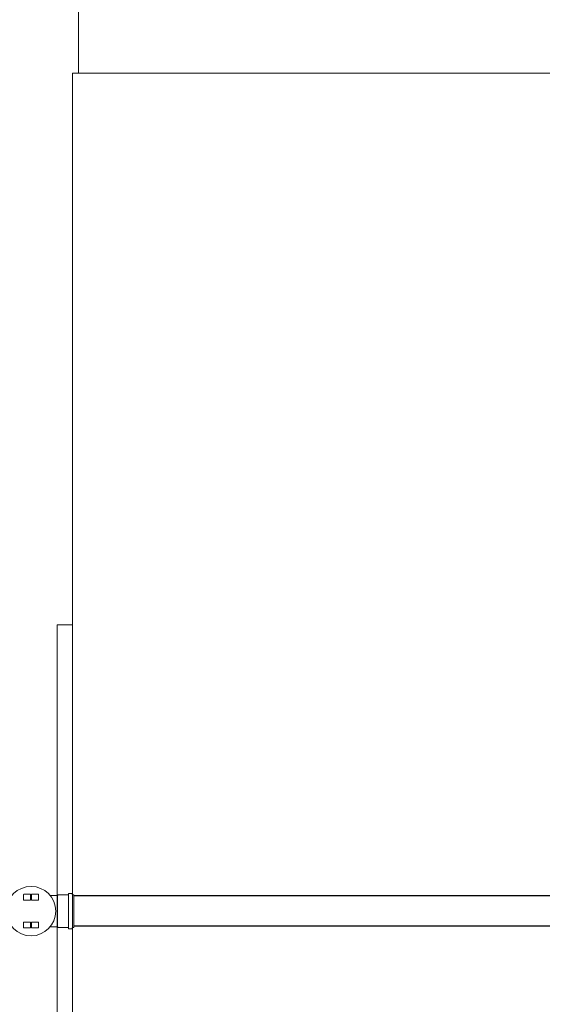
# Model space of a CAD drawing. Header units: millimetres. Extents: x -261 to 187, y -214 to 106.
# Tile 930 of 1056: x -222.15 to -220.46, y 20.35 to 23.55. Entities that reach past the tile are written whole.
import ezdxf

# ---------------------------------------------------------------- set-up
doc = ezdxf.new("R2010")
doc.units = ezdxf.units.MM
doc.header["$LTSCALE"] = 0.005
doc.header["$MEASUREMENT"] = 0
doc.layers.get('0').update_dxf_attribs({"lineweight": 18})
for name, color, linetype, lineweight in [('AP-Condutos', 4, 'Continuous', 25), ('IFC-Laje-Contorno', 9, 'Continuous', 5), ('IFC-Parede padrão-Contorno', 9, 'Continuous', 5)]:
    doc.layers.add(name, color=color, linetype=linetype, lineweight=lineweight)

msp = doc.modelspace()

# ---------------------------------------------------------------- linework, layer by layer
for p, q in [((-222.1417, 20.6921), (-222.1417, 20.7101)), ((-222.1412, 20.7106), (-222.1197, 20.7106)), ((-222.1412, 20.6916), (-222.1197, 20.6916)), ((-222.1192, 20.6921), (-222.1192, 20.7101)), ((-222.1162, 20.6921), (-222.1162, 20.7101)), ((-222.1157, 20.7106), (-222.0941, 20.7106)), ((-222.1157, 20.6916), (-222.0941, 20.6916)), ((-222.0936, 20.6921), (-222.0936, 20.7101)), ((-222.032, 20.7069), (-222.0557, 20.7069)), ((-222.0295, 20.7093), (-222.032, 20.7069)), ((-222.032, 20.7069), (-222.032, 20.6051)), ((-221.9973, 20.7093), (-222.0295, 20.7093)), ((-221.9964, 20.7093), (-221.9964, 20.6026)), ((-221.996, 20.7128), (-221.9963, 20.7102)), ((-221.9856, 20.7137), (-221.995, 20.7137)), ((-221.9846, 20.713), (-221.9838, 20.7101)), ((-221.9836, 20.7093), (-221.9836, 20.6026)), ((-221.9784, 20.7093), (-221.9828, 20.7093)), ((-221.9784, 20.7093), (-221.9784, 20.6026)), ((-222.1417, 20.6199), (-222.1417, 20.6019)), ((-222.1412, 20.6204), (-222.1197, 20.6204)), ((-222.1412, 20.6014), (-222.1197, 20.6014)), ((-222.1192, 20.6199), (-222.1192, 20.6019)), ((-222.1162, 20.6199), (-222.1162, 20.6019)), ((-222.1157, 20.6204), (-222.0941, 20.6204)), ((-222.1157, 20.6014), (-222.0941, 20.6014)), ((-222.0936, 20.6199), (-222.0936, 20.6019)), ((-222.032, 20.6051), (-222.0557, 20.6051)), ((-222.0295, 20.6026), (-222.032, 20.6051)), ((-221.9973, 20.6026), (-222.0295, 20.6026)), ((-221.996, 20.5991), (-221.9963, 20.6017)), ((-221.9856, 20.5982), (-221.995, 20.5982)), ((-221.9846, 20.599), (-221.9838, 20.6019)), ((-221.9784, 20.6026), (-221.9828, 20.6026))]:
    msp.add_line(p, q)
for points in [[(-222.1412, 20.7106), (-222.1413, 20.7106), (-222.1414, 20.7106), (-222.1415, 20.7105), (-222.1415, 20.7105), (-222.1416, 20.7104), (-222.1416, 20.7103), (-222.1417, 20.7103), (-222.1417, 20.7102), (-222.1417, 20.7101)], [(-222.1417, 20.6921), (-222.1417, 20.692), (-222.1417, 20.6919), (-222.1416, 20.6918), (-222.1416, 20.6917), (-222.1415, 20.6917), (-222.1415, 20.6916), (-222.1414, 20.6916), (-222.1413, 20.6916), (-222.1412, 20.6916)], [(-222.1192, 20.7101), (-222.1192, 20.7101), (-222.1192, 20.7102), (-222.1192, 20.7102), (-222.1192, 20.7103), (-222.1192, 20.7103), (-222.1192, 20.7103), (-222.1193, 20.7104), (-222.1193, 20.7104), (-222.1193, 20.7104), (-222.1193, 20.7105), (-222.1194, 20.7105), (-222.1194, 20.7105), (-222.1195, 20.7105), (-222.1195, 20.7106), (-222.1195, 20.7106), (-222.1196, 20.7106), (-222.1196, 20.7106), (-222.1197, 20.7106)], [(-222.1197, 20.6916), (-222.1196, 20.6916), (-222.1195, 20.6916), (-222.1194, 20.6916), (-222.1193, 20.6917), (-222.1193, 20.6917), (-222.1192, 20.6918), (-222.1192, 20.6919), (-222.1192, 20.692), (-222.1192, 20.6921)], [(-222.1157, 20.7106), (-222.1157, 20.7106), (-222.1158, 20.7106), (-222.1159, 20.7105), (-222.116, 20.7105), (-222.116, 20.7104), (-222.1161, 20.7103), (-222.1161, 20.7103), (-222.1162, 20.7102), (-222.1162, 20.7101)], [(-222.1162, 20.6921), (-222.1162, 20.692), (-222.1161, 20.6919), (-222.1161, 20.6918), (-222.116, 20.6917), (-222.116, 20.6917), (-222.1159, 20.6916), (-222.1158, 20.6916), (-222.1157, 20.6916), (-222.1157, 20.6916)], [(-222.0936, 20.7101), (-222.0936, 20.7102), (-222.0936, 20.7103), (-222.0937, 20.7103), (-222.0937, 20.7104), (-222.0938, 20.7105), (-222.0939, 20.7105), (-222.0939, 20.7106), (-222.094, 20.7106), (-222.0941, 20.7106)], [(-222.0941, 20.6916), (-222.094, 20.6916), (-222.0939, 20.6916), (-222.0939, 20.6916), (-222.0938, 20.6917), (-222.0937, 20.6917), (-222.0937, 20.6918), (-222.0936, 20.6919), (-222.0936, 20.692), (-222.0936, 20.6921)], [(-221.9973, 20.7093), (-221.9971, 20.7093), (-221.9969, 20.7094), (-221.9968, 20.7095), (-221.9967, 20.7095), (-221.9965, 20.7097), (-221.9964, 20.7098), (-221.9963, 20.7099), (-221.9963, 20.7101), (-221.9963, 20.7103)], [(-221.995, 20.7137), (-221.9952, 20.7137), (-221.9954, 20.7137), (-221.9955, 20.7136), (-221.9957, 20.7135), (-221.9958, 20.7134), (-221.9959, 20.7133), (-221.996, 20.7131), (-221.996, 20.713), (-221.996, 20.7128)], [(-221.9846, 20.713), (-221.9847, 20.7131), (-221.9847, 20.7133), (-221.9848, 20.7134), (-221.9849, 20.7135), (-221.985, 20.7136), (-221.9852, 20.7137), (-221.9853, 20.7137), (-221.9854, 20.7137), (-221.9856, 20.7137)], [(-221.9838, 20.7101), (-221.9838, 20.7099), (-221.9837, 20.7098), (-221.9836, 20.7097), (-221.9835, 20.7096), (-221.9834, 20.7095), (-221.9833, 20.7094), (-221.9831, 20.7094), (-221.983, 20.7093), (-221.9828, 20.7093)], [(-222.1412, 20.6204), (-222.1413, 20.6204), (-222.1414, 20.6204), (-222.1415, 20.6203), (-222.1415, 20.6203), (-222.1416, 20.6202), (-222.1416, 20.6202), (-222.1417, 20.6201), (-222.1417, 20.62), (-222.1417, 20.6199)], [(-222.1417, 20.6019), (-222.1417, 20.6018), (-222.1417, 20.6017), (-222.1416, 20.6016), (-222.1416, 20.6016), (-222.1415, 20.6015), (-222.1415, 20.6014), (-222.1414, 20.6014), (-222.1413, 20.6014), (-222.1412, 20.6014)], [(-222.1192, 20.6199), (-222.1192, 20.62), (-222.1192, 20.6201), (-222.1192, 20.6202), (-222.1193, 20.6202), (-222.1193, 20.6203), (-222.1194, 20.6203), (-222.1195, 20.6204), (-222.1196, 20.6204), (-222.1197, 20.6204)], [(-222.1197, 20.6014), (-222.1196, 20.6014), (-222.1195, 20.6014), (-222.1194, 20.6014), (-222.1193, 20.6015), (-222.1193, 20.6016), (-222.1192, 20.6016), (-222.1192, 20.6017), (-222.1192, 20.6018), (-222.1192, 20.6019)], [(-222.1157, 20.6204), (-222.1157, 20.6204), (-222.1158, 20.6204), (-222.1159, 20.6203), (-222.116, 20.6203), (-222.116, 20.6202), (-222.1161, 20.6202), (-222.1161, 20.6201), (-222.1162, 20.62), (-222.1162, 20.6199), (-222.1162, 20.6198), (-222.1161, 20.6197), (-222.1161, 20.6197), (-222.116, 20.6196), (-222.116, 20.6195), (-222.1159, 20.6195), (-222.1158, 20.6194), (-222.1157, 20.6194), (-222.1157, 20.6194), (-222.1156, 20.6194), (-222.1155, 20.6194), (-222.1154, 20.6195), (-222.1153, 20.6195), (-222.1153, 20.6196), (-222.1152, 20.6197), (-222.1152, 20.6197), (-222.1152, 20.6198), (-222.1152, 20.6199)], [(-222.1152, 20.6019), (-222.1152, 20.6019), (-222.1152, 20.602), (-222.1152, 20.6021), (-222.1152, 20.6021), (-222.1153, 20.6022), (-222.1153, 20.6022), (-222.1154, 20.6023), (-222.1154, 20.6023), (-222.1155, 20.6023), (-222.1155, 20.6024), (-222.1156, 20.6024), (-222.1157, 20.6024), (-222.1157, 20.6024), (-222.1158, 20.6024), (-222.1159, 20.6023), (-222.1159, 20.6023), (-222.116, 20.6023), (-222.116, 20.6022), (-222.1161, 20.6022), (-222.1161, 20.6021), (-222.1161, 20.6021), (-222.1161, 20.602), (-222.1162, 20.6019), (-222.1162, 20.6019), (-222.1162, 20.6018), (-222.1161, 20.6018), (-222.1161, 20.6017), (-222.1161, 20.6016), (-222.1161, 20.6016), (-222.116, 20.6015), (-222.116, 20.6015), (-222.1159, 20.6014), (-222.1159, 20.6014), (-222.1158, 20.6014), (-222.1157, 20.6014), (-222.1157, 20.6014)], [(-222.0936, 20.6199), (-222.0936, 20.62), (-222.0936, 20.6201), (-222.0937, 20.6202), (-222.0937, 20.6202), (-222.0938, 20.6203), (-222.0939, 20.6203), (-222.0939, 20.6204), (-222.094, 20.6204), (-222.0941, 20.6204)], [(-222.0941, 20.6014), (-222.094, 20.6014), (-222.0939, 20.6014), (-222.0939, 20.6014), (-222.0938, 20.6015), (-222.0937, 20.6016), (-222.0937, 20.6016), (-222.0936, 20.6017), (-222.0936, 20.6018), (-222.0936, 20.6019)], [(-221.9963, 20.6017), (-221.9963, 20.6019), (-221.9963, 20.602), (-221.9964, 20.6022), (-221.9965, 20.6023), (-221.9967, 20.6024), (-221.9968, 20.6025), (-221.9969, 20.6026), (-221.9971, 20.6026), (-221.9973, 20.6026)], [(-221.996, 20.5991), (-221.996, 20.599), (-221.996, 20.5988), (-221.9959, 20.5987), (-221.9958, 20.5985), (-221.9957, 20.5984), (-221.9955, 20.5983), (-221.9954, 20.5983), (-221.9952, 20.5982), (-221.995, 20.5982)], [(-221.9856, 20.5982), (-221.9854, 20.5982), (-221.9853, 20.5983), (-221.9852, 20.5983), (-221.985, 20.5984), (-221.9849, 20.5985), (-221.9848, 20.5986), (-221.9847, 20.5987), (-221.9847, 20.5988), (-221.9846, 20.599)], [(-221.9828, 20.6026), (-221.983, 20.6026), (-221.9831, 20.6026), (-221.9833, 20.6025), (-221.9834, 20.6025), (-221.9835, 20.6024), (-221.9836, 20.6023), (-221.9837, 20.6022), (-221.9838, 20.602), (-221.9838, 20.6019)]]:
    msp.add_lwpolyline(points)
msp.add_circle((-222.1177, 20.656), 0.0802)
at = {"layer": 'AP-Condutos'}
for p, q in [((-218.3147, 20.7051), (-221.9784, 20.7051)), ((-218.3147, 20.6069), (-221.9784, 20.6069))]:
    msp.add_line(p, q, dxfattribs=at)
at = {"layer": 'IFC-Laje-Contorno', "lineweight": 5}
for p, q in [((-221.9641, 23.3728), (-221.9641, 26.9931)), ((-221.9829, 23.3728), (-218.6945, 23.3728)), ((-221.9829, 13.216), (-221.9829, 23.3728))]:
    msp.add_line(p, q, dxfattribs=at)
at = {"layer": 'IFC-Parede padrão-Contorno', "lineweight": 5}
for p, q in [((-222.0329, 21.584), (-221.9829, 21.584)), ((-222.0329, 12.8212), (-222.0329, 21.584))]:
    msp.add_line(p, q, dxfattribs=at)

doc.saveas('drawing.dxf')
